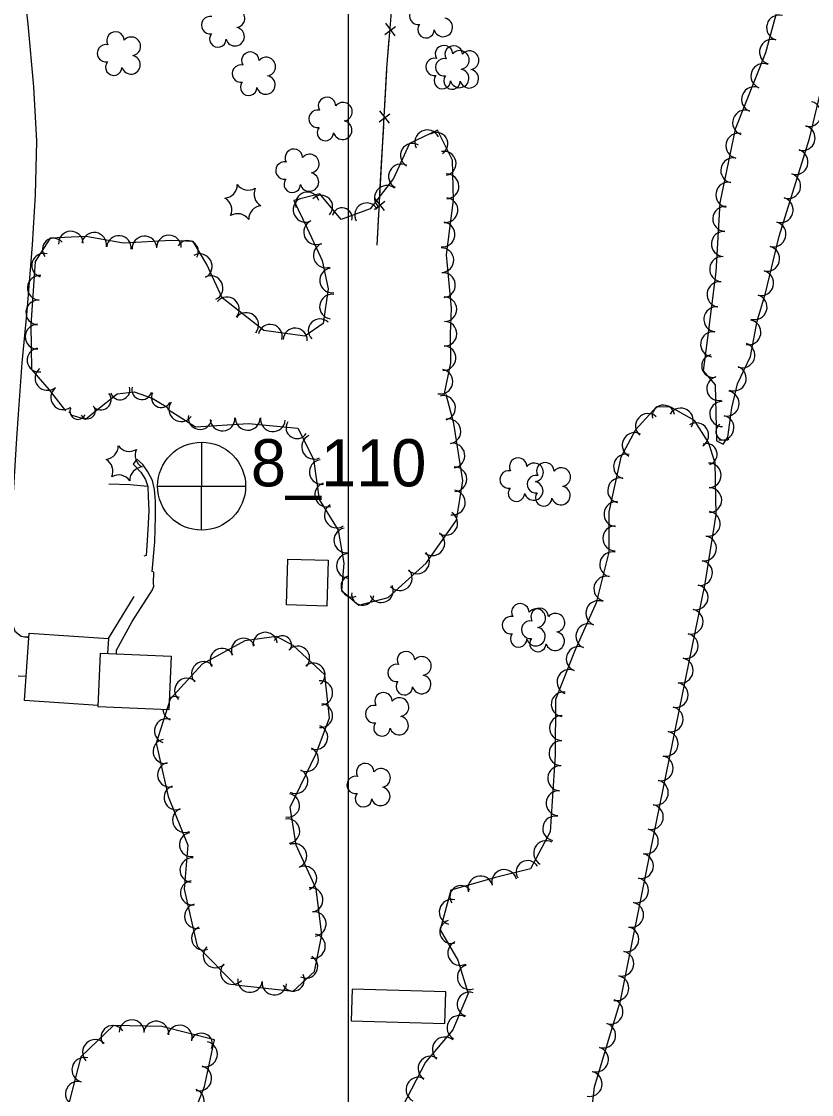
# Model space of a CAD drawing. Extents: x 591954 to 597000, y 198576 to 213500.
# Drawn here: x 594396.1 to 594647.2, y 203053.8 to 203395 of the extents above; entities that cross this region are included whole.
import ezdxf

# ---------------------------------------------------------------- set-up
doc = ezdxf.new("R2010")
doc.units = 0
for name, color, linetype in [('Level 10', 7, 'Continuous'), ('Level 12', 7, 'Continuous'), ('Level 15', 7, 'Continuous'), ('Level 17', 7, 'Continuous'), ('Level 18', 7, 'Continuous'), ('Level 4', 7, 'Continuous')]:
    doc.layers.add(name, color=color, linetype=linetype)

msp = doc.modelspace()

# ---------------------------------------------------------------- linework, layer by layer
at = {"layer": 'Level 10'}
for p, q in [((594500, 203000), (594500, 204500)), ((594500, 202000), (594500, 203500))]:
    msp.add_line(p, q, dxfattribs=at)
at = {"layer": 'Level 12'}
for points in [[(594480.28, 203209.43), (594480.68, 203224.04), (594493.54, 203223.68), (594493.14, 203209.08), (594480.28, 203209.43)], [(594421.14, 203194.11), (594443.58, 203193.17), (594442.86, 203176.11), (594420.42, 203177.05), (594421.14, 203194.11)], [(594500.84, 203077.19), (594530.66, 203076.39), (594530.93, 203086.43), (594501.11, 203087.23), (594500.84, 203077.19)]]:
    msp.add_lwpolyline(points, dxfattribs=at)
at = {"layer": 'Level 15'}
for p, q in [((594511.59, 203390.86), (594514.98, 203393.38)), ((594514.8, 203390.42), (594511.88, 203394.39)), ((594512.99, 203362.67), (594509.96, 203366.56)), ((594509.76, 203363.02), (594513.08, 203365.63)), ((594511.44, 203334.85), (594508.41, 203338.74)), ((594508.21, 203335.2), (594511.54, 203337.82))]:
    msp.add_line(p, q, dxfattribs=at)
for points in [[(594509.09, 203323.85), (594512.21, 203380.12), (594515.34, 203418.34)], [(594512.18, 203379.48), (594512.21, 203380.12), (594512.97, 203389.41)], [(594511.55, 203368.18), (594512.18, 203379.48)], [(594510.63, 203351.67), (594511.19, 203361.61)], [(594510, 203340.36), (594510.63, 203351.67)], [(594509.09, 203323.85), (594509.64, 203333.79)]]:
    msp.add_lwpolyline(points, dxfattribs=at)
at = {"layer": 'Level 17'}
for points in [[(594395.81, 203414.35), (594398.06, 203394.15), (594399.92, 203374.16), (594400.78, 203356.93), (594400.45, 203339.89), (594399.42, 203323.97), (594397.71, 203302.91), (594396.19, 203286.4), (594394.98, 203270.15)], [(594394.98, 203270.15), (594394.47, 203262.48), (594393.55, 203246.7), (594392.32, 203231.03), (594391.83, 203218.96), (594391.98, 203210.24), (594392.74, 203204.64), (594393.9, 203201.13), (594395.99, 203199.53), (594398.36, 203199.09)], [(594426.24, 203193.9), (594426.29, 203195.1), (594431.23, 203204.18), (594437.7, 203214.3), (594438.08, 203215.44), (594438.02, 203216.34), (594438.09, 203219.86), (594437.59, 203220.04), (594438.41, 203229.52), (594438.65, 203237.57), (594438.64, 203242.49), (594438.36, 203246.14), (594437.74, 203249.05), (594436.24, 203251.72), (594434.64, 203254.12), (594432.7, 203255.85), (594431.52, 203254.17), (594433.94, 203251.63), (594435.46, 203249.34), (594436.21, 203247.07), (594436.34, 203243.9), (594436.51, 203239.42), (594436.25, 203233.32), (594435.88, 203228.31), (594435.64, 203225.15), (594434.99, 203224.97)], [(594436.21, 203247.07), (594430.47, 203247.6), (594423.85, 203247.81)], [(594423.71, 203198.79), (594431.91, 203212.18)], [(594396.97, 203199.35), (594398.37, 203199.3)], [(594396.99, 203179.05), (594398.45, 203200.51), (594423.71, 203198.79), (594423.39, 203194.02)], [(594395.02, 203186.89), (594397.53, 203186.84)], [(594420.44, 203177.46), (594396.99, 203179.05)]]:
    msp.add_lwpolyline(points, dxfattribs=at)
at = {"layer": 'Level 18'}
for points in [[(594638.85, 203408.53), (594632.58, 203385), (594622.91, 203360.71), (594617.99, 203337.33), (594616.72, 203315.32), (594614.09, 203294.4), (594612.69, 203283.91), (594616.51, 203279.41), (594616.83, 203265.89), (594616.95, 203261.67), (594619.07, 203260.53), (594620.52, 203262.77), (594621.88, 203272.16), (594623.61, 203279.8), (594627.8, 203288.47), (594629.87, 203299.65)], [(594629.87, 203299.65), (594632.52, 203308.54), (594636.92, 203326.66), (594646.56, 203357.79), (594653.44, 203386.64)], [(594530.39, 203276.12), (594532.5, 203286.4), (594532.46, 203295.51), (594532.76, 203303.83), (594531.16, 203320.74), (594533.32, 203338.16), (594533.02, 203350.89), (594528.28, 203360.42), (594519.43, 203356.12), (594514.34, 203345.02), (594506.93, 203335.44), (594497.69, 203331.96), (594490.92, 203340.21), (594482.64, 203338), (594486.89, 203329.2), (594491.61, 203318.99), (594493.48, 203309.92), (594491.9, 203298.89), (594486.09, 203294.88), (594473.04, 203296.69), (594459.84, 203307.13), (594454.98, 203317.71), (594450.67, 203325.01), (594443.68, 203325.32), (594428.43, 203324.45), (594416.56, 203326.62), (594405.17, 203326.08), (594400.4, 203318.61), (594399.07, 203298.52), (594399.27, 203284.36), (594404.82, 203277.87), (594410.02, 203271.13)], [(594419.83, 203271.29), (594426.45, 203276.58), (594431.91, 203277.23), (594437.61, 203275.23), (594442.41, 203272.33)], [(594442.41, 203272.33), (594442.71, 203271.59), (594451.34, 203266.1), (594468.25, 203267.17), (594483.89, 203265.7), (594488.83, 203255.85), (594490.72, 203242.97), (594496.75, 203233.17), (594498.53, 203222.77), (594497.73, 203214.06), (594503.23, 203209.42), (594512.6, 203211.85), (594524.67, 203222.78), (594534.32, 203236.39), (594536.33, 203248.95), (594533.5, 203267.18), (594531.05, 203276.4)], [(594411.09, 203270.89), (594412.11, 203269.83), (594416.44, 203268.51), (594419.83, 203271.29)], [(594614.44, 203261.12), (594609.92, 203268.09), (594602.45, 203272.34), (594597.85, 203272.43), (594591.2, 203265.14), (594586.52, 203256.44), (594582.73, 203239.01), (594582.72, 203226.24), (594578.67, 203210.09), (594572.07, 203195.22), (594565.82, 203179.37), (594565.73, 203161.71), (594564.06, 203137.29), (594557.81, 203125.53), (594546.76, 203122.83), (594532.48, 203118.78), (594529.17, 203106.16), (594534.7, 203096.54), (594537.98, 203085.91), (594533.13, 203074.32), (594524.42, 203064.04), (594517, 203049.73)], [(594616.52, 203254.6), (594614.44, 203261.12)], [(594576.4, 203040.32), (594578.22, 203056.24), (594583.7, 203074.53), (594586.47, 203083.55), (594595.88, 203130.57), (594613.31, 203216.3), (594616.8, 203238.21), (594616.52, 203254.6)], [(594477.15, 203199.44), (594467.04, 203197.98), (594453.52, 203190.58), (594443.35, 203179.53), (594438.81, 203165.46), (594442.68, 203148.58), (594448.97, 203133.1), (594447.72, 203119.08), (594451.85, 203100.91), (594464.09, 203088.6), (594482.43, 203086.65), (594489.23, 203092.85), (594491.49, 203104.53), (594489.72, 203119.21), (594483.39, 203133.09), (594481.44, 203145.17), (594489.74, 203162.21), (594494, 203173.58), (594492.48, 203187.18), (594482.37, 203196.59)], [(594482.37, 203196.59), (594477.15, 203199.44)], [(594442.71, 203026.84), (594454.22, 203056.3), (594457.43, 203071.11), (594440.67, 203075.43), (594425.3, 203075.72), (594414.88, 203065.77), (594409.56, 203044.77)]]:
    msp.add_lwpolyline(points, dxfattribs=at)
for centre, radius, start, end in [((594456.01, 203393.79), 2.78, 78.0716, 279.0826), ((594464.05, 203396.01), 2.97, 278.4237, 139.6575), ((594522.15, 203396.73), 2.78, 78.0716, 279.0826), ((594636.88, 203393.03), 4, 75.0652, 255.0498), ((594524.61, 203392.33), 2.61, 140.7797, 358.7123), ((594530.08, 203393.1), 2.97, 196.0745, 79.0477), ((594425.92, 203388.92), 2.78, 1.3946, 209.1675), ((594430.96, 203387.07), 2.97, 278.4237, 139.6575), ((594458.47, 203389.39), 2.61, 140.7797, 358.7123), ((594463.94, 203390.15), 2.97, 196.0745, 79.0477), ((594422.92, 203384.85), 2.78, 78.0716, 279.0826), ((594530.34, 203384.59), 2.78, 1.3946, 209.1675), ((594533.42, 203384.49), 2.78, 1.3946, 209.1675), ((594634.62, 203385.28), 3.99, 72.4428, 252.4275), ((594430.85, 203381.21), 2.97, 196.0745, 79.0477), ((594468.79, 203382.49), 2.78, 1.3946, 209.1675), ((594473.83, 203380.63), 2.97, 278.4237, 139.6575), ((594527.34, 203380.51), 2.78, 78.0716, 279.0826), ((594530.42, 203380.41), 2.78, 78.0716, 279.0826), ((594535.38, 203382.73), 2.97, 278.4237, 139.6575), ((594538.46, 203382.63), 2.97, 278.4237, 139.6575), ((594425.38, 203380.45), 2.61, 140.7797, 358.7123), ((594465.79, 203378.41), 2.78, 78.0716, 279.0826), ((594535.27, 203376.88), 2.97, 196.0745, 79.0477), ((594538.35, 203376.78), 2.97, 196.0745, 79.0477), ((594631.89, 203377.62), 3.99, 68.3141, 248.2988), ((594473.72, 203374.78), 2.97, 196.0745, 79.0477), ((594529.8, 203376.12), 2.61, 140.7797, 358.7123), ((594532.88, 203376.01), 2.61, 140.7797, 358.7123), ((594468.25, 203374.02), 2.61, 140.7797, 358.7123), ((594628.94, 203370.2), 4, 68.3075, 248.2921), ((594493.17, 203368.13), 2.78, 1.3946, 209.1675), ((594498.22, 203366.27), 2.97, 278.4237, 139.6575), ((594646.26, 203365.56), 4, 256.6045, 76.5892), ((594490.17, 203364.05), 2.78, 78.0716, 279.0826), ((594626.07, 203362.79), 3.99, 69.4667, 249.4514), ((594498.11, 203360.42), 2.97, 196.0745, 79.0477), ((594492.64, 203359.65), 2.61, 140.7797, 358.7123), ((594525.01, 203356.54), 3.93, 25.911, 205.8957), ((594527.96, 203356.07), 3.6, 302.1068, 122.0915), ((594623.94, 203355.45), 4, 78.1253, 258.11), ((594644.29, 203357.9), 3.99, 254.4605, 74.4452), ((594520.34, 203352.39), 3.81, 59.2956, 239.2803), ((594482.63, 203351.64), 2.78, 1.3946, 209.1675), ((594487.68, 203349.78), 2.97, 278.4237, 139.6575), ((594530.33, 203349.84), 3.84, 282.4685, 102.4531), ((594642.05, 203350.3), 4, 252.8042, 72.7889), ((594479.63, 203347.57), 2.78, 78.0716, 279.0826), ((594516.63, 203345.72), 3.91, 61.6791, 241.6638), ((594622.3, 203347.63), 3.99, 78.1323, 258.117), ((594487.56, 203343.93), 2.97, 196.0745, 79.0477), ((594531.16, 203342.55), 3.93, 271.349, 91.3337), ((594639.69, 203342.67), 4, 252.8111, 72.7958), ((594460.33, 203343.09), 4.3, 275.2113, 0.9762), ((594468.14, 203345.64), 4.3, 215.2113, 300.9762), ((594474.26, 203340.15), 4.3, 155.2113, 240.9762), ((594482.1, 203343.17), 2.61, 140.7797, 358.7123), ((594512.2, 203338.88), 3.93, 52.2689, 232.2535), ((594620.73, 203339.85), 3.99, 79.2089, 259.1936), ((594458.63, 203335.04), 4.3, 335.2113, 60.9762), ((594486.33, 203335.09), 3.93, 115.8066, 295.7913), ((594486.93, 203336.97), 3.76, 17.1625, 197.1472), ((594491.29, 203336.04), 3.66, 316.5567, 136.5414), ((594530.82, 203335), 3.93, 263.4943, 83.479), ((594637.33, 203335.03), 4, 252.8042, 72.7889), ((594472.57, 203332.11), 4.3, 95.2113, 180.9762), ((594497.96, 203332.53), 3.19, 346.0845, 166.0692), ((594505.77, 203333.45), 3.82, 28.6139, 208.5986), ((594619.79, 203332.21), 3.99, 86.685, 266.6697), ((594464.75, 203329.55), 4.3, 35.2113, 120.9762), ((594489.71, 203327.97), 3.93, 115.0338, 295.0185), ((594529.89, 203327.22), 3.93, 262.9486, 82.9333), ((594635.06, 203327.31), 3.99, 254.5077, 74.4924), ((594406.23, 203322.5), 3.54, 40.2065, 220.1912), ((594411.76, 203324.33), 3.93, 2.6983, 182.6829), ((594419.15, 203323.95), 3.92, 351.2604, 171.2451), ((594427.02, 203322.96), 3.91, 354.3058, 174.2905), ((594435.15, 203322.77), 3.93, 3.2457, 183.2304), ((594442.92, 203323.06), 3.93, 0.971, 180.9557), ((594448.81, 203321.83), 3.45, 328.5148, 148.4995), ((594619.33, 203324.23), 4, 86.6783, 266.6629), ((594492.77, 203320.57), 3.91, 110.0478, 290.0325), ((594529.52, 203319.09), 3.91, 271.7074, 91.6921), ((594633.03, 203319.52), 3.99, 256.3367, 76.3214), ((594403.13, 203317.4), 3.81, 73.1499, 253.1346), ((594452.73, 203317.14), 3.93, 298.0286, 118.0133), ((594618.76, 203316.22), 3.99, 85.2738, 265.2585), ((594494.75, 203312.63), 3.9, 98.0213, 278.0059), ((594530, 203311.14), 3.93, 275.41, 95.3947), ((594631.12, 203311.78), 3.99, 255.9088, 75.8935), ((594401.91, 203310.28), 3.93, 86.2144, 266.1991), ((594456.16, 203310.21), 3.93, 294.6881, 114.6728), ((594617.93, 203308.18), 4, 82.8533, 262.838), ((594494.75, 203304.3), 3.93, 81.8755, 261.8602), ((594629.03, 203304.16), 3.99, 253.4623, 73.447), ((594401.39, 203302.44), 3.93, 86.2144, 266.1991), ((594461.37, 203303.43), 3.91, 320.3109, 140.2956), ((594530.46, 203303.45), 3.92, 271.3737, 91.3584), ((594467.49, 203298.45), 3.93, 321.6404, 141.6251), ((594616.93, 203300.26), 3.99, 82.8453, 262.83), ((594401.18, 203294.75), 3.93, 90.7294, 270.7141), ((594475.11, 203294.77), 3.85, 346.4088, 166.3934), ((594490.92, 203296.72), 3.7, 45.0624, 225.0471), ((594530.49, 203295.68), 3.93, 269.0526, 89.0373), ((594627.12, 203296.14), 3.95, 259.4972, 79.4818), ((594483.04, 203293.65), 3.81, 357.3829, 177.3676), ((594615.91, 203292.32), 4, 82.5206, 262.5053), ((594401.65, 203287.3), 3.79, 97.7051, 277.6898), ((594530.19, 203287.94), 3.91, 266.4313, 86.416), ((594625.18, 203288.82), 3.96, 250.8405, 70.8252), ((594615.92, 203285.42), 3.66, 101.4525, 281.4372), ((594404.3, 203281.61), 3.93, 130.2547, 310.2394), ((594529.19, 203280.47), 3.93, 258.4261, 78.4108), ((594622.46, 203281.45), 3.97, 248.8909, 68.8756), ((594617.63, 203278.26), 3.79, 104.1978, 284.1825), ((594409.26, 203275.44), 3.89, 127.69, 307.6746), ((594427.4, 203277.77), 3.1, 196.582, 16.5667), ((594434.3, 203277.88), 3.16, 165.04, 345.0247), ((594620.16, 203273.48), 3.99, 258.9666, 78.9512), ((594421.34, 203274.65), 3.2, 218.6563, 38.641), ((594440.49, 203275.34), 3.16, 150.1559, 330.1406), ((594446.78, 203271.65), 3.88, 144.5189, 324.5036), ((594530.08, 203272.11), 3.9, 284.9002, 104.8849), ((594618.82, 203270.16), 4, 91.3776, 271.3622), ((594413.99, 203270.99), 2.53, 155.2207, 335.2053), ((594417.11, 203271.08), 2.42, 211.9905, 31.9751), ((594595.18, 203266.34), 3.96, 48.3934, 228.378), ((594600.08, 203269.43), 3.56, 9.5718, 189.5564), ((594605.63, 203268.08), 3.95, 329.4472, 149.4319), ((594452.8, 203269.01), 3.76, 169.7376, 349.7223), ((594459.95, 203268.71), 3.94, 183.6466, 3.6313), ((594467.95, 203268.92), 3.93, 179.4897, 359.4744), ((594475.98, 203268.52), 3.94, 174.6104, 354.5951), ((594483.58, 203265.78), 3.45, 147.7257, 327.7104), ((594531.72, 203264.64), 3.94, 280.1953, 100.18), ((594610.49, 203263.39), 3.96, 302.8958, 122.8804), ((594619.47, 203264.55), 2.72, 121.722, 301.7067), ((594618.55, 203265.78), 3.94, 257.1112, 77.0959), ((594590.95, 203260.29), 3.96, 61.6741, 241.6588), ((594422.53, 203260.01), 4.3, 275.2113, 0.9762), ((594430.35, 203262.56), 4.3, 215.2113, 300.9762), ((594489.08, 203259.74), 3.93, 115.4208, 295.4055), ((594533.01, 203256.92), 3.94, 278.8351, 98.8198), ((594613.78, 203257.36), 3.38, 287.7433, 107.728), ((594436.47, 203257.07), 4.3, 155.2113, 240.9762), ((594588.19, 203253.44), 3.94, 74.6747, 254.6594), ((594420.84, 203251.96), 4.3, 335.2113, 60.9762), ((594434.77, 203249.03), 4.3, 95.2113, 180.9762), ((594491.52, 203251.72), 3.94, 98.3496, 278.3343), ((594533.68, 203249.42), 3.89, 271.031, 91.0156), ((594553.92, 203253.44), 2.78, 1.3946, 209.1675), ((594558.96, 203251.58), 2.97, 278.4237, 139.6575), ((594562.56, 203251.95), 2.78, 1.3946, 209.1675), ((594614.53, 203250.65), 3.92, 270.98, 90.9647), ((594426.96, 203246.47), 4.3, 35.2113, 120.9762), ((594550.92, 203249.37), 2.78, 78.0716, 279.0826), ((594559.56, 203247.88), 2.78, 78.0716, 279.0826), ((594567.6, 203250.1), 2.97, 278.4237, 139.6575), ((594586.34, 203245.87), 3.96, 77.7493, 257.734), ((594493.16, 203244.47), 3.86, 108.0014, 287.9861), ((594553.38, 203244.97), 2.61, 140.7797, 358.7123), ((594558.85, 203245.73), 2.97, 196.0745, 79.0477), ((594567.49, 203244.24), 2.97, 196.0745, 79.0477), ((594614.64, 203242.77), 3.96, 270.9836, 90.9683), ((594533.13, 203242), 3.94, 260.8849, 80.8696), ((594562.02, 203243.48), 2.61, 140.7797, 358.7123), ((594496.26, 203237.91), 3.94, 121.6499, 301.6346), ((594585.15, 203238.32), 3.94, 84.5473, 264.532), ((594530.81, 203235.49), 3.88, 239.2808, 59.2654), ((594614.17, 203235.22), 3.96, 261.7803, 81.765), ((594499.31, 203229.99), 3.93, 100.6623, 280.647), ((594584.79, 203230.63), 3.96, 89.9498, 269.9345), ((594526.62, 203229.09), 3.94, 234.6754, 54.6601), ((594612.98, 203227.42), 3.96, 260.9708, 80.9555), ((594521.82, 203223.3), 3.92, 225.8811, 45.8658), ((594583.82, 203222.34), 3.96, 76.6967, 256.6813), ((594500.1, 203221.86), 3.91, 90.4989, 270.4836), ((594611.72, 203219.61), 3.96, 260.6761, 80.6608), ((594516.26, 203217.94), 3.94, 222.1727, 42.1574), ((594501.12, 203215.42), 3.49, 112.6483, 292.633), ((594581.94, 203214.62), 3.96, 75.9381, 255.9228), ((594610.3, 203211.89), 3.96, 258.5163, 78.5009), ((594504.5, 203212.87), 3.52, 172.6441, 352.6287), ((594510.4, 203214.01), 3.83, 204.5203, 24.5049), ((594554.61, 203207.09), 2.78, 1.3946, 209.1675), ((594579.37, 203206.83), 3.96, 67.5956, 247.5803), ((594551.61, 203203.02), 2.78, 78.0716, 279.0826), ((594559.65, 203205.24), 2.97, 278.4237, 139.6575), ((594560.73, 203205.65), 2.78, 1.3946, 209.1675), ((594565.77, 203203.79), 2.97, 278.4237, 139.6575), ((594608.72, 203204.12), 3.96, 258.5092, 78.4939), ((594557.73, 203201.57), 2.78, 78.0716, 279.0826), ((594559.54, 203199.38), 2.97, 196.0745, 79.0477), ((594576.24, 203199.5), 3.96, 66.0782, 246.0629), ((594466.6, 203194.99), 3.84, 22.558, 202.5427), ((594473.51, 203196.86), 3.89, 8.2368, 188.2214), ((594478.99, 203196.68), 2.94, 331.342, 151.3267), ((594554.07, 203198.62), 2.61, 140.7797, 358.7123), ((594560.19, 203197.17), 2.61, 140.7797, 358.7123), ((594565.66, 203197.94), 2.97, 196.0745, 79.0477), ((594607.14, 203196.36), 3.96, 258.5106, 78.4953), ((594459.85, 203191.72), 3.89, 28.7052, 208.6898), ((594483.81, 203192.5), 3.84, 317.0527, 137.0374), ((594573.17, 203192.27), 3.96, 67.974, 247.9587), ((594518.27, 203191.89), 2.78, 1.3946, 209.1675), ((594523.32, 203190.04), 2.97, 278.4237, 139.6575), ((594605.56, 203188.59), 3.96, 258.5092, 78.4939), ((594453.96, 203187.57), 3.85, 42.0779, 222.0626), ((594488.81, 203187.22), 3.73, 308.7575, 128.7422), ((594515.27, 203187.82), 2.78, 78.0716, 279.0826), ((594570.24, 203184.93), 3.96, 68.4693, 248.454), ((594448.62, 203182.25), 3.89, 47.3632, 227.3479), ((594491.08, 203181.45), 3.89, 276.3951, 96.3797), ((594517.74, 203183.42), 2.61, 140.7797, 358.7123), ((594523.2, 203184.18), 2.97, 196.0745, 79.0477), ((594511.14, 203178.81), 2.78, 1.3946, 209.1675), ((594568.34, 203177.86), 3.9, 82.1767, 262.1614), ((594603.98, 203180.82), 3.96, 258.5163, 78.5009), ((594444.82, 203176.46), 3.83, 66.8661, 118.1275), ((594516.18, 203176.96), 2.97, 278.4237, 139.6575), ((594444.82, 203176.46), 3.83, 184.1107, 246.8508), ((594491.18, 203174.25), 3.78, 264.2179, 84.2026), ((594508.14, 203174.74), 2.78, 78.0716, 279.0826), ((594602.4, 203173.05), 3.96, 258.5092, 78.4939), ((594442.22, 203169.4), 3.89, 72.1249, 252.1096), ((594510.6, 203170.34), 2.61, 140.7797, 358.7123), ((594516.07, 203171.1), 2.97, 196.0745, 79.0477), ((594567.84, 203170.3), 3.96, 89.7257, 269.7104), ((594489.5, 203167.36), 3.89, 249.4404, 69.4251), ((594600.82, 203165.29), 3.96, 258.5092, 78.4939), ((594441.69, 203162.88), 3.83, 99.406, 279.3907), ((594567.7, 203162.32), 3.96, 88.2209, 268.2056), ((594486.53, 203160.36), 3.89, 244.6327, 64.6174), ((594599.24, 203157.52), 3.96, 258.5163, 78.5009), ((594443.19, 203155.44), 3.89, 102.9145, 282.8992), ((594505.29, 203156.3), 2.78, 1.3946, 209.1675), ((594567.3, 203154.33), 3.96, 86.0868, 266.0715), ((594483.17, 203153.38), 3.89, 244.0555, 64.0402), ((594502.29, 203152.22), 2.78, 78.0716, 279.0826), ((594510.34, 203154.44), 2.97, 278.4237, 139.6575), ((594445.26, 203148.18), 3.88, 108.9661, 288.9507), ((594510.22, 203148.59), 2.97, 196.0745, 79.0477), ((594597.66, 203149.75), 3.96, 258.5106, 78.4953), ((594480.74, 203145.68), 3.71, 259.9433, 79.928), ((594504.76, 203147.82), 2.61, 140.7797, 358.7123), ((594566.76, 203146.43), 3.96, 86.0936, 266.0782), ((594447.95, 203141.02), 3.89, 112.1593, 292.144), ((594596.08, 203141.98), 3.96, 258.5092, 78.4939), ((594480.62, 203137.52), 3.89, 279.1829, 99.1676), ((594565.62, 203138.4), 3.89, 78.2959, 258.2806), ((594594.5, 203134.22), 3.96, 258.5233, 78.508), ((594450.03, 203133.2), 3.78, 98.3458, 278.3304), ((594562.82, 203130.53), 3.96, 62.033, 242.0177), ((594482.87, 203129.65), 3.87, 292.6799, 112.6645), ((594450.31, 203125.12), 3.89, 84.9093, 264.894), ((594556.94, 203124.51), 3.65, 30.3936, 210.3782), ((594592.94, 203126.44), 3.96, 258.6935, 78.6782), ((594485.99, 203122.48), 3.89, 294.5095, 114.4942), ((594549.5, 203121.33), 3.96, 14.2, 194.1846), ((594450.43, 203117.88), 3.85, 97.3912, 277.3759), ((594535.72, 203116.7), 3.5, 35.1627, 215.1474), ((594541.9, 203119.29), 3.96, 15.8359, 195.8206), ((594591.38, 203118.67), 3.96, 258.6864, 78.6711), ((594488.01, 203115.66), 3.88, 278.303, 98.2877), ((594451.77, 203110.46), 3.89, 102.8018, 282.7865), ((594532.8, 203111.82), 3.96, 75.3105, 255.2951), ((594589.82, 203110.9), 3.96, 258.6864, 78.6711), ((594489, 203108.03), 3.89, 276.593, 96.5777), ((594453.89, 203103.48), 3.76, 112.2842, 292.2689), ((594532.71, 203105.51), 3.71, 106.5827, 286.5674), ((594588.27, 203103.13), 3.96, 258.6864, 78.6711), ((594488.73, 203100.97), 3.89, 259.0662, 79.0509), ((594457.68, 203097.93), 3.89, 134.8461, 314.8308), ((594535.5, 203098.77), 3.94, 116.186, 296.1707), ((594486.52, 203094.46), 3.69, 241.1958, 61.1805), ((594586.71, 203095.35), 3.96, 258.6864, 78.6711), ((594463.16, 203092.62), 3.83, 137.3448, 317.3294), ((594538.54, 203091.14), 3.96, 107.1715, 287.1562), ((594468.7, 203090.16), 3.89, 173.94, 353.9247), ((594476.43, 203089.34), 3.89, 173.9393, 353.9239), ((594482.37, 203090.26), 3.6, 208.1241, 28.1088), ((594585.15, 203087.59), 3.96, 258.5007, 78.4853), ((594538.41, 203082.43), 3.87, 71.437, 251.4217), ((594583.24, 203080.11), 3.96, 252.949, 72.9337), ((594431.11, 203073.53), 3.99, 358.9227, 178.9073), ((594438.9, 203073.11), 3.97, 354.8486, 174.8332), ((594446.37, 203071.81), 3.99, 345.5654, 165.5501), ((594535.23, 203074.98), 3.92, 61.9863, 241.971), ((594580.93, 203072.52), 3.96, 253.269, 73.2536), ((594425.12, 203071.95), 3.78, 33.6914, 213.6761), ((594453.25, 203069.76), 3.51, 336.7287, 156.7134), ((594419.44, 203067.24), 3.99, 43.7121, 223.6967), ((594454.32, 203066.61), 3.99, 257.7804, 77.7651), ((594530.6, 203068.11), 3.96, 49.7412, 229.7258), ((594416.06, 203061.62), 3.96, 74.5408, 254.5255), ((594526.07, 203062), 3.94, 57.5058, 237.4905), ((594578.66, 203064.93), 3.96, 253.3195, 73.3042), ((594452.51, 203058.93), 3.98, 255.6431, 75.6278), ((594522.23, 203055.31), 3.96, 62.5827, 242.5674), ((594576.65, 203057.12), 3.95, 257.7457, 77.7303), ((594414.04, 203053.97), 3.99, 75.7867, 255.7714), ((594450.15, 203051.61), 3.99, 248.6519, 68.6366)]:
    msp.add_arc(centre, radius, start, end, dxfattribs=at)
at = {"layer": 'Level 4'}
for p, q in [((594453.25, 203261.24), (594453.19, 203233.39)), ((594453.25, 203261.24), (594453.19, 203233.39)), ((594439.34, 203247.21), (594467.25, 203247.2)), ((594439.34, 203247.21), (594467.25, 203247.2))]:
    msp.add_line(p, q, dxfattribs=at)
msp.add_circle((594453.3, 203247.22), 14, dxfattribs=at)
msp.add_circle((594453.3, 203247.22), 14, dxfattribs=at)

# ---------------------------------------------------------------- texts
msp.add_text('8_110', height=15, dxfattribs=at).set_placement((594468.96, 203247.15))
msp.add_text('8_110', height=15, dxfattribs=at).set_placement((594468.96, 203247.15))

doc.saveas('drawing.dxf')
